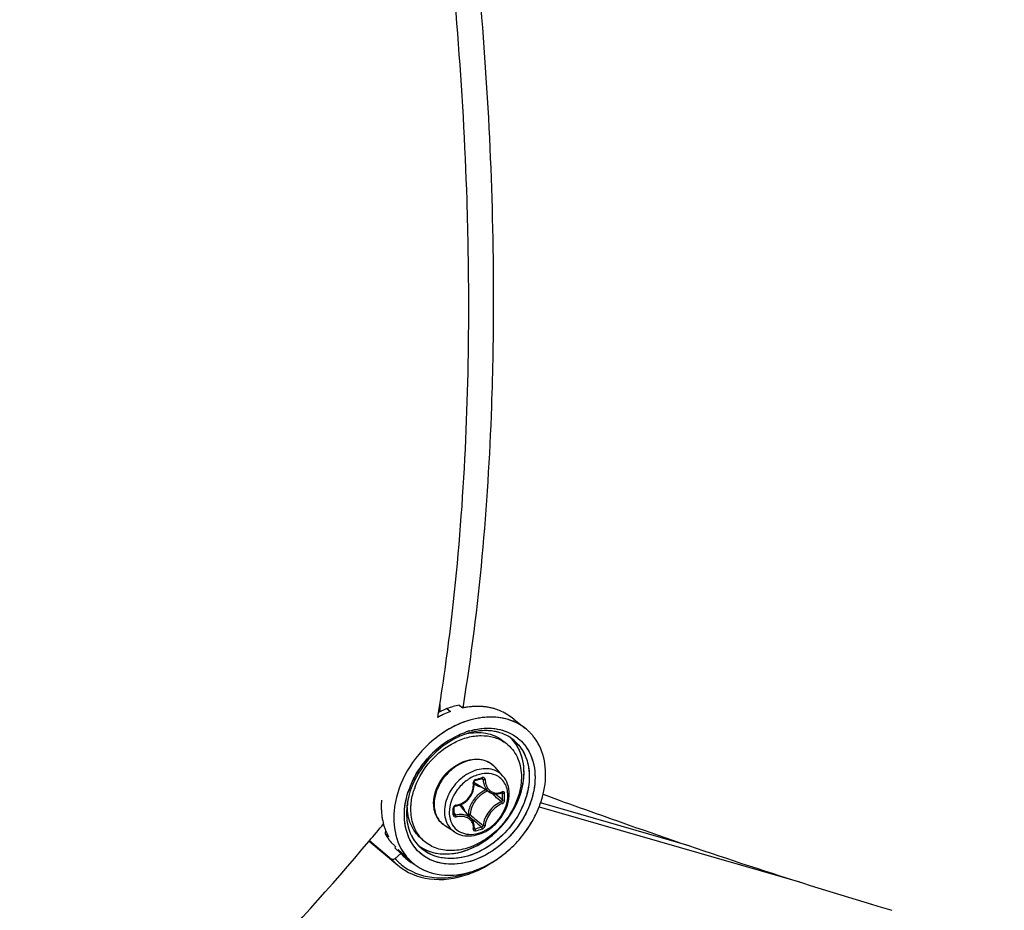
# Model space of a CAD drawing. Header units: millimetres. Extents: x 0 to 420, y 0 to 297.
# Tile 368 of 502: x 364.68 to 371.62, y 180.55 to 186.83. Entities that reach past the tile are written whole.
import ezdxf

# ---------------------------------------------------------------- set-up
doc = ezdxf.new("R2010")
doc.units = ezdxf.units.MM
doc.header["$LTSCALE"] = 23.1
doc.layers.get('0').update_dxf_attribs({"linetype": 'CONTINUOUS'})

msp = doc.modelspace()

# ---------------------------------------------------------------- linework, layer by layer
at = {"color": 7, "linetype": 'CONTINUOUS'}
for p, q in [((367.6922, 181.9754), (367.6326, 181.9492)), ((367.6415, 182.0039), (367.6415, 181.9532)), ((367.6922, 181.9754), (367.7168, 181.9552)), ((367.7788, 182.0004), (367.8034, 181.9802)), ((367.8053, 181.9959), (367.8027, 181.9803)), ((367.8056, 181.9954), (367.8031, 181.9798)), ((367.8034, 181.9802), (367.8043, 181.9804)), ((367.6266, 181.9138), (367.6326, 181.9492)), ((367.6272, 181.9131), (367.633, 181.9487)), ((368.1643, 181.9003), (368.2467, 181.8346)), ((367.8358, 181.7995), (367.8365, 181.7996)), ((367.8358, 181.7993), (367.8365, 181.7995)), ((367.8479, 181.8036), (367.8456, 181.8028)), ((367.8479, 181.8036), (367.8457, 181.8029)), ((367.6874, 181.7406), (367.6977, 181.7474)), ((368.1219, 181.72), (368.0969, 181.7417)), ((368.0868, 181.5001), (368.0315, 181.5626)), ((367.9034, 181.507), (367.903, 181.5069)), ((367.9034, 181.507), (367.903, 181.5069)), ((367.8802, 181.4071), (367.8826, 181.4199)), ((367.8826, 181.4199), (367.8838, 181.4328)), ((367.8829, 181.4562), (367.883, 181.4576)), ((367.8838, 181.4457), (367.8829, 181.4562)), ((367.883, 181.4576), (367.8832, 181.4592)), ((367.8832, 181.4592), (367.8837, 181.4607)), ((367.8837, 181.4607), (367.8843, 181.4622)), ((367.8838, 181.4328), (367.8838, 181.4457)), ((367.8843, 181.4622), (367.8852, 181.4637)), ((367.8852, 181.4637), (367.8862, 181.465)), ((367.8862, 181.465), (367.8873, 181.4662)), ((367.8873, 181.4662), (367.8886, 181.4672)), ((367.8886, 181.4672), (367.8899, 181.468)), ((367.8899, 181.468), (367.8912, 181.4686)), ((367.8912, 181.4686), (367.8917, 181.4688)), ((367.8917, 181.4688), (367.9066, 181.4729)), ((367.9929, 181.3863), (367.9001, 181.4439)), ((367.9066, 181.4729), (367.9155, 181.4754)), ((367.9155, 181.4754), (367.9243, 181.478)), ((367.9243, 181.478), (367.9391, 181.4824)), ((367.9359, 181.4815), (367.9471, 181.4755)), ((367.9391, 181.4824), (367.9397, 181.4826)), ((367.9397, 181.4826), (367.9407, 181.4827)), ((367.9407, 181.4827), (367.9417, 181.4827)), ((367.9417, 181.4827), (367.9424, 181.4824)), ((367.9424, 181.4824), (367.9427, 181.4823)), ((367.8517, 181.3479), (367.8594, 181.3588)), ((367.8594, 181.3588), (367.8662, 181.3702)), ((367.8662, 181.3702), (367.8719, 181.3822)), ((367.8719, 181.3822), (367.8766, 181.3945)), ((367.8766, 181.3945), (367.8802, 181.4071)), ((367.9928, 181.3864), (367.9966, 181.3842)), ((367.9966, 181.3842), (368.0049, 181.3801)), ((368.0049, 181.3801), (368.0138, 181.3771)), ((368.0138, 181.3771), (368.023, 181.375)), ((368.023, 181.375), (368.0325, 181.3739)), ((368.0325, 181.3739), (368.0423, 181.3739)), ((368.0332, 181.3739), (368.0356, 181.372)), ((368.0423, 181.3739), (368.0522, 181.375)), ((368.0522, 181.375), (368.0622, 181.3771)), ((368.0622, 181.3771), (368.0722, 181.3802)), ((368.0722, 181.3802), (368.0796, 181.3832)), ((368.0767, 181.3821), (368.0838, 181.3784)), ((368.0805, 181.3839), (368.0796, 181.3832)), ((368.0796, 181.3832), (368.0809, 181.3837)), ((368.0809, 181.3837), (368.0815, 181.3837)), ((367.4132, 181.3109), (367.4133, 181.3113)), ((367.4135, 181.3109), (367.4135, 181.3113)), ((367.7434, 181.2779), (367.7435, 181.2787)), ((367.7435, 181.2787), (367.7437, 181.28)), ((367.7437, 181.28), (367.7442, 181.2814)), ((367.7442, 181.2814), (367.7449, 181.2828)), ((367.7449, 181.2828), (367.7458, 181.2841)), ((367.7458, 181.2841), (367.7469, 181.2854)), ((367.7469, 181.2854), (367.7481, 181.2865)), ((367.7481, 181.2865), (367.7495, 181.2874)), ((367.7495, 181.2874), (367.7509, 181.2882)), ((367.7509, 181.2882), (367.7524, 181.2888)), ((367.7524, 181.2888), (367.7538, 181.2892)), ((367.7538, 181.2892), (367.7543, 181.2893)), ((367.7543, 181.2893), (367.7639, 181.2912)), ((367.7639, 181.2912), (367.7766, 181.2947)), ((367.7766, 181.2947), (367.789, 181.2993)), ((367.789, 181.2993), (367.8009, 181.305)), ((367.8651, 181.1975), (367.7951, 181.2808)), ((367.8009, 181.305), (367.8124, 181.3118)), ((367.8124, 181.3118), (367.8233, 181.3195)), ((367.8233, 181.3195), (367.8336, 181.3282)), ((367.8336, 181.3282), (367.843, 181.3376)), ((367.843, 181.3376), (367.8517, 181.3479)), ((368.3423, 181.2832), (370.1768, 180.7536)), ((369.3993, 181.0089), (368.3521, 181.3111)), ((367.319, 181.2534), (367.3189, 181.253)), ((367.7436, 181.2592), (367.7434, 181.2779)), ((367.7434, 181.2306), (367.7436, 181.2541)), ((367.7434, 181.2302), (367.7434, 181.2306)), ((367.7436, 181.2294), (367.7434, 181.2302)), ((367.7435, 181.2375), (367.7528, 181.2251)), ((367.7436, 181.2541), (367.7436, 181.2592)), ((367.7438, 181.2287), (367.7436, 181.2294)), ((367.7441, 181.2282), (367.7438, 181.2287)), ((367.842, 181.2302), (367.8384, 181.2292)), ((367.8517, 181.2134), (367.8851, 181.1851)), ((367.7454, 181.1059), (367.6757, 181.1517)), ((367.8698, 181.1912), (367.8651, 181.1974)), ((367.8745, 181.1834), (367.8698, 181.1912)), ((367.8783, 181.175), (367.8745, 181.1834)), ((367.8812, 181.1661), (367.8783, 181.175)), ((367.883, 181.1568), (367.8812, 181.1661)), ((367.8839, 181.1472), (367.883, 181.1568)), ((367.8837, 181.1373), (367.8839, 181.1472)), ((367.258, 181.1201), (367.2562, 181.0941)), ((367.2562, 181.0941), (367.2798, 181.072)), ((367.2794, 181.0728), (367.2798, 181.072)), ((367.2794, 181.0727), (367.2798, 181.072)), ((367.8829, 181.1296), (367.883, 181.1301)), ((367.883, 181.1292), (367.8829, 181.1296)), ((367.8829, 181.1293), (367.8838, 181.1284)), ((367.8829, 181.1292), (367.8829, 181.1292)), ((367.8829, 181.1292), (367.883, 181.1291)), ((367.883, 181.1301), (367.8837, 181.1373)), ((367.883, 181.1291), (367.883, 181.1292)), ((367.8836, 181.1363), (367.8896, 181.1281)), ((367.8836, 181.1363), (367.8864, 181.1326)), ((367.8838, 181.1284), (367.8847, 181.1279)), ((367.1431, 181.0416), (367.3448, 180.8716)), ((367.1462, 181.0452), (367.3015, 180.9142)), ((367.2725, 181.0671), (367.272, 181.0678)), ((367.2726, 181.0671), (367.2721, 181.0679)), ((367.2995, 181.0316), (367.3231, 181.0095)), ((367.329, 181.0034), (367.3242, 180.994)), ((367.5327, 181.0397), (367.5077, 181.0614)), ((367.3671, 180.9538), (367.3242, 180.994)), ((367.3671, 180.9538), (367.3264, 180.9187)), ((367.3482, 180.9833), (367.4372, 180.8999)), ((367.3671, 180.9538), (367.3887, 180.9317)), ((370.6842, 180.5969), (370.6986, 180.5926)), ((370.6845, 180.5967), (370.6989, 180.5923))]:
    msp.add_line(p, q, dxfattribs=at)
for centre, radius, start, end in [((353.4874, 184.2331), 14.3288, 350.82654, 351.04884), ((367.9144, 181.4443), 0.5473, 98.97336, 101.60411), ((367.9116, 181.4619), 0.5294, 96.68859, 98.97178), ((367.9094, 181.4814), 0.5098, 93.83159, 96.69251), ((367.908, 181.5019), 0.4893, 91.47375, 93.8283), ((367.9075, 181.521), 0.4702, 88.36668, 91.47661), ((367.908, 181.5379), 0.4533, 85.9726, 88.36178), ((367.9092, 181.5546), 0.4366, 82.54853, 85.97843), ((367.9112, 181.5702), 0.4208, 80.1968, 82.54112), ((367.9136, 181.5838), 0.407, 76.21093, 80.20309), ((367.9163, 181.5953), 0.3952, 74.16715, 76.20089), ((367.9207, 181.6101), 0.3798, 67.92224, 74.19347), ((367.9653, 181.2961), 0.7045, 116.31565, 118.73655), ((367.9579, 181.3111), 0.6879, 114.68957, 116.31309), ((367.9459, 181.3379), 0.6585, 110.36009, 114.71119), ((367.8354, 181.4709), 0.5414, 59.30368, 65.09671), ((367.8562, 181.5069), 0.4999, 57.72611, 59.24869), ((368.0181, 181.5419), 0.3717, 66.70874, 67.7143), ((368.0296, 181.5629), 0.3478, 49.06362, 51.38133), ((368.0298, 181.5631), 0.3474, 49.06265, 51.38417), ((367.9882, 181.3104), 0.5128, 107.20898, 110.38526), ((367.9875, 181.3138), 0.5093, 107.32487, 110.44377), ((368.0014, 181.3035), 0.5364, 107.2419, 108.75764), ((367.9807, 181.3352), 0.4869, 106.11324, 107.31094), ((367.9835, 181.3255), 0.4969, 106.09971, 107.19843), ((367.9162, 181.4027), 0.4048, 99.98982, 101.3462), ((367.996, 181.3212), 0.518, 106.11336, 107.38578), ((367.9792, 181.3402), 0.4817, 105.9539, 106.11066), ((367.9783, 181.3434), 0.4783, 104.81824, 105.95505), ((367.9806, 181.3353), 0.4867, 104.83782, 105.82661), ((367.9729, 181.3668), 0.4543, 97.79946, 104.90926), ((367.9726, 181.3669), 0.4542, 97.76099, 104.8724), ((367.967, 181.4063), 0.4143, 94.73186, 97.73086), ((367.9676, 181.4006), 0.4201, 94.7532, 97.71086), ((367.965, 181.4323), 0.3883, 88.61528, 94.76342), ((367.9652, 181.4325), 0.3881, 88.64073, 94.79328), ((367.9655, 181.459), 0.3616, 84.94771, 88.58318), ((367.9656, 181.4607), 0.3599, 84.94618, 88.59836), ((367.9678, 181.4838), 0.3367, 78.44251, 84.97377), ((367.9679, 181.4839), 0.3366, 78.44528, 84.97884), ((367.972, 181.5049), 0.3152, 74.44654, 78.40887), ((367.9723, 181.5067), 0.3134, 74.42201, 78.40695), ((367.9762, 181.5204), 0.2991, 66.87109, 74.43713), ((367.9767, 181.5215), 0.298, 66.86636, 74.46287), ((367.9807, 181.5314), 0.2872, 63.20249, 66.83908), ((367.981, 181.5321), 0.2865, 63.1866, 66.83208), ((367.9865, 181.5426), 0.2746, 51.45357, 63.22677), ((367.9442, 181.5655), 0.2832, 42.60622, 45.71581), ((367.9438, 181.5651), 0.2837, 42.65384, 45.69266), ((368.0292, 181.5625), 0.3483, 44.96524, 49.05918), ((368.0295, 181.5628), 0.3479, 44.96163, 49.06021), ((368.0274, 181.5607), 0.3509, 41.90395, 44.96067), ((368.0275, 181.5608), 0.3507, 41.9065, 44.96465), ((368.0245, 181.5581), 0.3547, 37.78256, 41.90075), ((368.0248, 181.5584), 0.3543, 37.77973, 41.90292), ((368.0219, 181.5561), 0.3581, 35.68385, 37.78205), ((368.0215, 181.5558), 0.3586, 35.24001, 37.78436), ((368.0203, 181.5549), 0.36, 35.23776, 35.68506), ((368.0656, 181.1786), 0.6774, 122.90087, 132.42745), ((368.065, 181.1796), 0.6763, 123.93892, 130.92049), ((367.9555, 181.5278), 0.2542, 49.1138, 56.51182), ((367.9429, 181.5643), 0.2849, 42.00251, 42.65523), ((367.9433, 181.5647), 0.2844, 41.99977, 42.60766), ((367.9404, 181.5622), 0.2882, 34.71844, 41.98672), ((367.9777, 181.5329), 0.2877, 34.74605, 51.27615), ((368.0193, 181.5543), 0.3612, 34.73195, 35.23773), ((368.0199, 181.5547), 0.3604, 34.72691, 35.24162), ((368.013, 181.55), 0.3688, 29.51432, 34.7143), ((368.0133, 181.5502), 0.3685, 29.51103, 34.70771), ((368.0849, 181.1569), 0.7065, 132.39492, 148.85272), ((368.0744, 181.1683), 0.6909, 130.90081, 132.28464), ((367.9162, 181.4605), 0.1539, 50.53518, 52.38989), ((367.9164, 181.4607), 0.1537, 47.20358, 50.53486), ((367.9158, 181.4602), 0.1545, 41.53019, 47.1948), ((368.0499, 181.1783), 0.6654, 151.20704, 154.5529), ((368.0598, 181.1729), 0.6767, 148.91513, 151.21155), ((367.3617, 183.4083), 2.0045, 285.39308, 286.80749), ((367.9825, 181.2769), 0.2433, 109.07389, 109.22931), ((368.0013, 181.199), 0.6125, 158.95151, 161.75789), ((368.0078, 181.1968), 0.6194, 158.58314, 159.04535), ((368.0236, 181.1904), 0.6365, 155.97088, 158.95168), ((368.0191, 181.1922), 0.6316, 156.17174, 158.57634), ((368.0364, 181.1848), 0.6504, 155.05728, 155.97877), ((368.0405, 181.1829), 0.6549, 154.55997, 155.05779), ((367.9463, 181.2477), 0.5108, 159.68136, 163.43785), ((367.9473, 181.5202), 0.0898, 224.14979, 225.13489), ((367.9476, 181.5205), 0.0901, 225.16768, 238.19258), ((368.0622, 181.2006), 0.2113, 135.09832, 148.10442), ((368.0485, 181.2185), 0.202, 114.0645, 126.40526), ((359.8959, 171.8122), 12.5417, 49.56104, 49.72441), ((360.631, 172.6736), 11.4092, 49.26308, 49.56466), ((360.0525, 171.8756), 12.4061, 49.65654, 49.94798), ((368.0381, 181.4866), 0.1071, 290.31697, 292.26307), ((368.0369, 181.4896), 0.1103, 292.2624, 294.07545), ((366.6185, 181.3546), 1.4654, 0.00233, 0.92882), ((366.6672, 181.3546), 1.4168, 359.05537, 0.00295), ((366.6202, 181.3537), 1.4783, 0.0024, 0.92888), ((366.6693, 181.3537), 1.4292, 359.05547, 0.00301), ((367.7787, 181.2845), 0.55, 175.2885, 180.18829), ((367.7532, 181.2846), 0.5245, 180.21286, 181.89688), ((367.8921, 181.2346), 0.4855, 172.51311, 173.56923), ((367.8844, 181.2355), 0.4778, 172.64471, 173.57089), ((367.8952, 181.2341), 0.4887, 170.97181, 172.64113), ((367.9021, 181.2333), 0.4956, 170.96062, 172.51148), ((367.8115, 181.2889), 0.3989, 176.8456, 179.98577), ((367.7596, 181.2735), 0.0216, 99.06376, 106.76369), ((367.726, 181.2229), 0.0902, 40.02572, 53.88647), ((367.7325, 181.2838), 0.5038, 181.88471, 185.34767), ((367.7113, 181.2819), 0.4825, 185.35902, 187.49898), ((367.6941, 181.2796), 0.4652, 187.49243, 190.78018), ((365.5962, 181.2493), 2.1407, 0.00233, 0.64253), ((365.6762, 181.2493), 2.0607, 359.34524, 0.00194), ((367.7407, 181.2306), 0.00271, 351.60329, 359.32144), ((367.7108, 181.2225), 0.1114, 16.50857, 23.3442), ((375.5079, 190.3144), 11.8794, 229.89404, 230.16205), ((351.9947, 193.8164), 19.8161, 319.85896, 320.31525), ((367.677, 181.2764), 0.4477, 190.7864, 193.19556), ((367.6656, 181.2737), 0.436, 193.1994, 194.79134), ((367.6567, 181.2714), 0.4268, 194.79108, 196.49377), ((367.6471, 181.2685), 0.4168, 196.49137, 199.11174), ((367.647, 181.2685), 0.4167, 196.49124, 199.11198), ((374.998, 189.6067), 11.0235, 229.81565, 230.16603), ((367.5148, 182.5152), 1.4368, 285.12112, 287.07727), ((374.5595, 189.1772), 10.3986, 230.16047, 230.51372), ((367.6094, 181.5748), 0.789, 329.89548, 331.32137), ((367.6383, 181.2655), 0.4075, 199.1151, 200.94263), ((367.5816, 181.2724), 0.371, 208.72649, 210.70742), ((367.6318, 181.263), 0.4006, 200.93755, 202.45476), ((367.6237, 181.2597), 0.3918, 202.45022, 205.24081), ((367.5771, 181.2697), 0.3658, 210.70754, 212.70711), ((367.5763, 181.2692), 0.3648, 210.70555, 213.50232), ((367.6127, 181.2544), 0.3796, 205.23839, 208.59709), ((367.6126, 181.2544), 0.3795, 205.23836, 208.59632), ((367.5742, 181.2679), 0.3623, 212.70922, 213.50669), ((367.5154, 182.5133), 1.4495, 285.13021, 287.08635), ((367.5722, 181.2666), 0.36, 213.64571, 214.72641), ((367.568, 181.2637), 0.3549, 213.62951, 220.83979), ((367.5697, 181.2648), 0.3569, 214.72521, 216.75798), ((367.5669, 181.2627), 0.3535, 216.75852, 218.80436), ((367.5646, 181.2609), 0.3505, 218.80456, 220.86217), ((367.5861, 181.2369), 0.3477, 220.85049, 222.80804), ((367.7106, 181.1908), 0.3128, 210.79009, 214.71405), ((367.7044, 181.1866), 0.3052, 214.72363, 222.49614), ((367.6974, 181.2051), 0.285, 214.19294, 214.45497), ((367.697, 181.2048), 0.2845, 214.45497, 214.71783), ((367.6907, 181.2005), 0.2769, 214.45948, 214.72693), ((367.6891, 181.1993), 0.2748, 214.69889, 226.77666), ((367.6591, 181.2361), 0.2812, 231.41688, 232.72204), ((367.659, 181.2359), 0.281, 231.40641, 232.71341), ((367.6602, 181.2376), 0.2831, 232.72517, 236.28952), ((367.6601, 181.2374), 0.2828, 232.71654, 236.28836), ((367.6617, 181.2398), 0.2856, 236.28857, 238.56261), ((367.6615, 181.2395), 0.2854, 236.28744, 238.55443), ((367.6992, 181.2319), 0.2543, 221.70798, 229.09647), ((367.701, 181.1717), 0.3795, 208.25195, 208.50269), ((367.7007, 181.1716), 0.3791, 208.28896, 208.50807), ((367.6928, 181.1671), 0.3701, 208.47923, 214.6989), ((367.5876, 181.2305), 0.3541, 233.68277, 237.60885), ((367.6802, 181.1584), 0.3548, 214.70639, 226.77538), ((367.6303, 181.1891), 0.3531, 226.8271, 227.67497), ((367.5897, 181.2338), 0.3579, 237.60936, 240.35668), ((367.6002, 181.1743), 0.3961, 221.04938, 229.84574), ((367.6161, 181.1726), 0.3852, 221.23813, 225.79496), ((367.6146, 181.1711), 0.3831, 225.79755, 230.3608), ((367.63, 181.1889), 0.3527, 227.67516, 232.17418), ((367.6312, 181.1905), 0.3547, 232.18307, 237.36003), ((367.6753, 181.1537), 0.348, 226.8293, 227.79329), ((367.6748, 181.1532), 0.3473, 226.82951, 227.79342), ((367.6342, 181.1951), 0.3602, 237.36206, 241.65366), ((367.6009, 181.4959), 0.7289, 288.83726, 292.1284), ((367.6139, 181.479), 0.7002, 289.22178, 289.97217), ((367.6867, 181.3963), 0.5972, 285.35535, 285.70945), ((367.6856, 181.3999), 0.601, 285.70949, 286.104), ((367.686, 181.3987), 0.5997, 285.7065, 286.11081), ((367.6803, 181.4178), 0.6196, 286.11887, 289.45337), ((367.6805, 181.4172), 0.619, 286.12661, 289.45581), ((380.5963, 213.527), 34.3897, 253.27366, 253.49809)]:
    msp.add_arc(centre, radius, start, end, dxfattribs=at)
for points, knots in [([(367.8458, 184.8139), (367.8458, 185.0629), (367.8284, 186.0953), (367.745, 187.1262), (367.6507, 187.9039)], [0, 0, 0, 0, 0.241202, 1, 1, 1, 1]), ([(367.8285, 187.9163), (367.8598, 187.6548), (367.9674, 186.6407), (368.019, 185.6203), (368.019, 184.8639)], [0, 0, 0, 0, 0.258242, 1, 1, 1, 1]), ([(371.4392, 172.373), (373.0217, 173.2236), (379.2626, 177.0658), (384.6257, 182.3015), (387.9314, 186.7271)], [0, 0, 0, 0, 0.245426, 1, 1, 1, 1]), ([(368.019, 184.8639), (368.019, 184.6109), (368.0025, 183.6518), (367.9184, 182.6928), (367.8056, 181.9954)], [0, 0, 0, 0, 0.263653, 1, 1, 1, 1]), ([(367.6417, 182.0036), (367.6763, 182.2231), (367.801, 183.1548), (367.8458, 184.0963), (367.8458, 184.8139)], [0, 0, 0, 0, 0.236405, 1, 1, 1, 1]), ([(368.1591, 181.8859), (368.1148, 181.904), (368.0144, 181.9238), (367.8575, 181.903), (367.7017, 181.8367), (367.6079, 181.7671), (367.5644, 181.7267)], [0, 0, 0, 0, 0.222127, 0.463324, 0.724409, 1, 1, 1, 1]), ([(368.1581, 181.8863), (368.1122, 181.9049), (368.008, 181.9245), (367.904, 181.9088), (367.8523, 181.8938)], [0, 0, 0, 0, 0.478686, 1, 1, 1, 1]), ([(367.8523, 181.8938), (367.8265, 181.8864), (367.7217, 181.8484), (367.6269, 181.7846), (367.5649, 181.7272)], [0, 0, 0, 0, 0.240548, 1, 1, 1, 1]), ([(367.8424, 181.8158), (367.9, 181.8337), (368.0168, 181.8497), (368.1305, 181.8109), (368.1751, 181.78)], [0, 0, 0, 0, 0.526189, 1, 1, 1, 1]), ([(367.8523, 181.8188), (367.9089, 181.8351), (368.024, 181.8485), (368.1856, 181.7908), (368.2926, 181.6588), (368.3247, 181.4841), (368.2856, 181.2963), (368.1547, 181.0647), (367.9799, 180.9345), (367.8524, 180.8976)], [0, 0, 0, 0, 0.121621, 0.231441, 0.339036, 0.455715, 0.58604, 0.726441, 1, 1, 1, 1]), ([(367.4673, 181.4251), (367.492, 181.4918), (367.5685, 181.6159), (367.7098, 181.7271), (367.8372, 181.7761), (367.9311, 181.7894), (368.0198, 181.7788), (368.0727, 181.7551), (368.0958, 181.7399)], [0, 0, 0, 0, 0.270012, 0.538889, 0.665622, 0.784297, 0.895035, 1, 1, 1, 1]), ([(367.8096, 181.7911), (367.7923, 181.7846), (367.7223, 181.7543), (367.6586, 181.71), (367.6157, 181.6712)], [0, 0, 0, 0, 0.24182, 1, 1, 1, 1]), ([(367.8096, 181.791), (367.7923, 181.7846), (367.7223, 181.7543), (367.6586, 181.71), (367.6158, 181.6713)], [0, 0, 0, 0, 0.241812, 1, 1, 1, 1]), ([(367.6976, 181.7474), (367.7091, 181.7548), (367.7546, 181.7821), (367.8036, 181.8037), (367.8413, 181.8155)], [0, 0, 0, 0, 0.256624, 1, 1, 1, 1]), ([(367.8459, 181.8014), (367.8912, 181.8093), (367.9613, 181.8094), (368.0452, 181.7793), (368.0811, 181.7554), (368.0969, 181.7417)], [0, 0, 0, 0, 0.519583, 0.762839, 1, 1, 1, 1]), ([(367.5649, 181.7272), (367.4965, 181.664), (367.3837, 181.5179), (367.3268, 181.3408), (367.319, 181.2534)], [0, 0, 0, 0, 0.514697, 1, 1, 1, 1]), ([(368.2512, 181.7037), (368.2813, 181.6603), (368.3209, 181.5511), (368.3087, 181.3719), (368.2352, 181.1937), (368.1105, 181.0384), (367.9509, 180.9256), (367.7757, 180.8707), (367.606, 180.8839), (367.5134, 180.9432), (367.4793, 180.9804)], [0, 0, 0, 0, 0.111601, 0.235694, 0.371611, 0.512961, 0.65114, 0.778817, 0.893431, 1, 1, 1, 1]), ([(368.2141, 181.6969), (368.2419, 181.6567), (368.279, 181.5561), (368.2696, 181.3906), (368.2041, 181.225), (368.0913, 181.0791), (367.9455, 180.9708), (367.784, 180.914), (367.6253, 180.9181), (367.5352, 180.9669), (367.5009, 180.999)], [0, 0, 0, 0, 0.111188, 0.234535, 0.369608, 0.510439, 0.648802, 0.777413, 0.893182, 1, 1, 1, 1]), ([(368.1577, 181.7574), (368.1861, 181.7347), (368.2355, 181.6759), (368.2733, 181.5637), (368.2743, 181.4373), (368.2274, 181.2604), (368.0919, 181.0636), (367.926, 180.9617), (367.8378, 180.9363)], [0, 0, 0, 0, 0.104524, 0.214592, 0.333967, 0.462949, 0.735941, 1, 1, 1, 1]), ([(368.1219, 181.72), (368.1371, 181.7069), (368.1648, 181.6764), (368.2058, 181.6019), (368.217, 181.5362), (368.217, 181.4924)], [0, 0, 0, 0, 0.238021, 0.481682, 1, 1, 1, 1]), ([(368.2242, 181.4255), (368.2371, 181.4851), (368.2427, 181.6042), (368.1911, 181.7145), (368.1546, 181.755)], [0, 0, 0, 0, 0.52857, 1, 1, 1, 1]), ([(368.2242, 181.4255), (368.2357, 181.4788), (368.2424, 181.5847), (368.2053, 181.686), (368.1773, 181.7263)], [0, 0, 0, 0, 0.526211, 1, 1, 1, 1]), ([(368.3704, 181.3719), (368.3857, 181.4345), (368.3978, 181.5591), (368.3626, 181.681), (368.3339, 181.7317)], [0, 0, 0, 0, 0.525255, 1, 1, 1, 1]), ([(368.3704, 181.3718), (368.3857, 181.4344), (368.3978, 181.5591), (368.3627, 181.681), (368.3339, 181.7317)], [0, 0, 0, 0, 0.525179, 1, 1, 1, 1]), ([(367.6158, 181.6713), (367.5962, 181.6535), (367.5232, 181.5792), (367.4673, 181.4877), (367.4402, 181.4149)], [0, 0, 0, 0, 0.253572, 1, 1, 1, 1]), ([(367.6157, 181.6712), (367.5961, 181.6535), (367.5232, 181.5792), (367.4672, 181.4877), (367.4402, 181.4149)], [0, 0, 0, 0, 0.253634, 1, 1, 1, 1]), ([(367.4413, 181.4474), (367.4509, 181.4691), (367.4944, 181.5547), (367.5561, 181.6309), (367.6095, 181.6795)], [0, 0, 0, 0, 0.247121, 1, 1, 1, 1]), ([(368.0102, 181.5825), (367.9939, 181.595), (367.9545, 181.6142), (367.887, 181.6196), (367.8164, 181.6031), (367.7482, 181.5669), (367.6878, 181.514), (367.6262, 181.43), (367.6017, 181.3523), (367.6017, 181.3022)], [0, 0, 0, 0, 0.104897, 0.216899, 0.338904, 0.47012, 0.607003, 0.744549, 1, 1, 1, 1]), ([(367.6064, 181.3727), (367.619, 181.4224), (367.6702, 181.516), (367.7554, 181.58), (367.8029, 181.5995)], [0, 0, 0, 0, 0.499995, 1, 1, 1, 1]), ([(367.8029, 181.5995), (367.8234, 181.608), (367.8653, 181.62), (367.9291, 181.6204), (367.9872, 181.6018), (368.0187, 181.577), (368.0315, 181.5626)], [0, 0, 0, 0, 0.270574, 0.524505, 0.765155, 1, 1, 1, 1]), ([(368.217, 181.4924), (368.217, 181.4083), (368.1752, 181.2779), (368.0704, 181.138), (367.9681, 181.0508), (367.853, 180.9925), (367.7345, 180.9684), (367.6226, 180.9818), (367.5587, 181.0172), (367.5327, 181.0397)], [0, 0, 0, 0, 0.256473, 0.394543, 0.531644, 0.662632, 0.784011, 0.89531, 1, 1, 1, 1]), ([(368.0174, 181.5443), (367.9997, 181.5497), (367.961, 181.5547), (367.9015, 181.5453), (367.8423, 181.5204), (367.7688, 181.4689), (367.6988, 181.3804), (367.6745, 181.2925), (367.6745, 181.2502)], [0, 0, 0, 0, 0.108641, 0.225762, 0.35139, 0.483442, 0.751147, 1, 1, 1, 1]), ([(367.9024, 181.5067), (367.8755, 181.4973), (367.8235, 181.4682), (367.7429, 181.3868), (367.7083, 181.3004), (367.7083, 181.2445)], [0, 0, 0, 0, 0.249772, 0.51087, 1, 1, 1, 1]), ([(368.0362, 181.5062), (368.0166, 181.5148), (367.9709, 181.5234), (367.9257, 181.5147), (367.9034, 181.507)], [0, 0, 0, 0, 0.475968, 1, 1, 1, 1]), ([(367.9413, 181.4894), (367.9414, 181.4885), (367.9415, 181.4862), (367.9407, 181.4829), (367.9391, 181.4824)], [0, 0, 0, 0, 0.339767, 1, 1, 1, 1]), ([(367.9605, 181.4753), (367.9602, 181.4798), (367.9569, 181.487), (367.9482, 181.4905), (367.9435, 181.4901), (367.9413, 181.4894)], [0, 0, 0, 0, 0.502703, 0.74499, 1, 1, 1, 1]), ([(368.0868, 181.5001), (368.0777, 181.5103), (368.0563, 181.5286), (368.0307, 181.5402), (368.0174, 181.5443)], [0, 0, 0, 0, 0.49562, 1, 1, 1, 1]), ([(368.1212, 181.3638), (368.1212, 181.3794), (368.1178, 181.4098), (368.101, 181.4515), (368.0734, 181.4852), (368.0491, 181.5005), (368.0362, 181.5062)], [0, 0, 0, 0, 0.267263, 0.518158, 0.759229, 1, 1, 1, 1]), ([(368.1311, 181.3749), (368.1311, 181.398), (368.1244, 181.4434), (368.1014, 181.4836), (368.0868, 181.5001)], [0, 0, 0, 0, 0.512429, 1, 1, 1, 1]), ([(367.4419, 181.0307), (367.4101, 181.0842), (367.3764, 181.2192), (367.4042, 181.3526), (367.4293, 181.4183)], [0, 0, 0, 0, 0.469284, 1, 1, 1, 1]), ([(367.5126, 180.9961), (367.5409, 180.9788), (367.606, 180.9533), (367.754, 180.9448), (367.948, 181.016), (368.1314, 181.1875), (368.2065, 181.3443), (368.2242, 181.4255)], [0, 0, 0, 0, 0.105314, 0.217372, 0.465395, 0.735981, 1, 1, 1, 1]), ([(367.7562, 181.2948), (367.7739, 181.2977), (367.809, 181.3108), (367.8507, 181.348), (367.8763, 181.3972), (367.8797, 181.434), (367.8776, 181.4514)], [0, 0, 0, 0, 0.24849, 0.504031, 0.757203, 1, 1, 1, 1]), ([(367.8024, 180.9685), (367.9047, 180.9981), (368.0923, 181.1234), (368.2013, 181.3202), (368.2242, 181.4255)], [0, 0, 0, 0, 0.496993, 1, 1, 1, 1]), ([(367.8938, 181.4757), (367.8888, 181.4743), (367.88, 181.4674), (367.877, 181.4565), (367.8776, 181.4514)], [0, 0, 0, 0, 0.497141, 1, 1, 1, 1]), ([(367.8776, 181.4513), (367.8791, 181.4518), (367.8812, 181.4525), (367.8831, 181.4546), (367.883, 181.4555)], [0, 0, 0, 0, 0.63264, 1, 1, 1, 1]), ([(367.8837, 181.4438), (367.887, 181.4414), (367.901, 181.4324), (367.9173, 181.4272), (367.9297, 181.4254)], [0, 0, 0, 0, 0.245283, 1, 1, 1, 1]), ([(367.8938, 181.4757), (367.8939, 181.4748), (367.894, 181.4725), (367.8933, 181.4692), (367.8917, 181.4688)], [0, 0, 0, 0, 0.348, 1, 1, 1, 1]), ([(367.9471, 181.4755), (367.947, 181.4762), (367.9465, 181.4789), (367.9445, 181.4813), (367.9427, 181.4823)], [0, 0, 0, 0, 0.264576, 1, 1, 1, 1]), ([(367.9471, 181.4755), (367.9481, 181.4572), (367.9556, 181.4226), (367.9791, 181.3949), (367.9928, 181.3864)], [0, 0, 0, 0, 0.531229, 1, 1, 1, 1]), ([(367.9605, 181.4753), (367.9581, 181.4746), (367.9536, 181.4742), (367.949, 181.4746), (367.9471, 181.4755)], [0, 0, 0, 0, 0.5364, 1, 1, 1, 1]), ([(367.9605, 181.4753), (367.9612, 181.4629), (367.9655, 181.4391), (367.9819, 181.4082), (368.007, 181.3868), (368.0277, 181.3811), (368.038, 181.3804)], [0, 0, 0, 0, 0.279104, 0.533854, 0.769255, 1, 1, 1, 1]), ([(367.4435, 181.0281), (367.4131, 181.078), (367.3785, 181.2029), (367.399, 181.3284), (367.4195, 181.3907)], [0, 0, 0, 0, 0.47079, 1, 1, 1, 1]), ([(367.4402, 181.4149), (367.437, 181.4063), (367.4253, 181.3723), (367.4168, 181.3372), (367.4126, 181.3108)], [0, 0, 0, 0, 0.255567, 1, 1, 1, 1]), ([(367.4402, 181.4149), (367.437, 181.4063), (367.4253, 181.3725), (367.4169, 181.3375), (367.4127, 181.3112)], [0, 0, 0, 0, 0.255551, 1, 1, 1, 1]), ([(367.4376, 181.2674), (367.4376, 181.2777), (367.4393, 181.3202), (367.4475, 181.3624), (367.4567, 181.3933)], [0, 0, 0, 0, 0.242407, 1, 1, 1, 1]), ([(367.5981, 181.3079), (367.5981, 181.3132), (367.5988, 181.335), (367.6024, 181.3567), (367.6064, 181.3727)], [0, 0, 0, 0, 0.244438, 1, 1, 1, 1]), ([(367.7322, 181.155), (367.7427, 181.1382), (367.7716, 181.1085), (367.8317, 181.0869), (367.8994, 181.09), (367.9675, 181.1159), (368.0297, 181.1614), (368.0946, 181.2391), (368.1212, 181.3149), (368.1212, 181.3638)], [0, 0, 0, 0, 0.105488, 0.213714, 0.331476, 0.460622, 0.598286, 0.738716, 1, 1, 1, 1]), ([(367.7454, 181.1059), (367.7625, 181.0946), (367.8023, 181.0783), (367.8679, 181.0756), (367.9347, 181.0929), (367.9978, 181.1278), (368.0529, 181.1775), (368.1092, 181.256), (368.1311, 181.3282), (368.1311, 181.3749)], [0, 0, 0, 0, 0.11076, 0.226584, 0.349536, 0.479279, 0.613227, 0.747471, 1, 1, 1, 1]), ([(367.9286, 181.3811), (367.9206, 181.3753), (367.8907, 181.3499), (367.8674, 181.3165), (367.8561, 181.2895)], [0, 0, 0, 0, 0.251119, 1, 1, 1, 1]), ([(367.9801, 181.3943), (367.9739, 181.392), (367.9492, 181.3808), (367.9271, 181.3642), (367.9126, 181.3497)], [0, 0, 0, 0, 0.242416, 1, 1, 1, 1]), ([(368.038, 181.3804), (368.0411, 181.3802), (368.0537, 181.3801), (368.0663, 181.3829), (368.0753, 181.3862)], [0, 0, 0, 0, 0.242499, 1, 1, 1, 1]), ([(368.0819, 181.3889), (368.0819, 181.3884), (368.0819, 181.3866), (368.0814, 181.3847), (368.0805, 181.3839)], [0, 0, 0, 0, 0.296838, 1, 1, 1, 1]), ([(368.0838, 181.3784), (368.0838, 181.3789), (368.0837, 181.3809), (368.0826, 181.383), (368.0814, 181.3837)], [0, 0, 0, 0, 0.295427, 1, 1, 1, 1]), ([(368.0983, 181.3777), (368.0983, 181.3817), (368.0959, 181.3884), (368.0878, 181.3908), (368.0838, 181.3897), (368.0819, 181.3889)], [0, 0, 0, 0, 0.500392, 0.734456, 1, 1, 1, 1]), ([(368.0983, 181.3777), (368.096, 181.3767), (368.0909, 181.3761), (368.0858, 181.377), (368.0838, 181.3784)], [0, 0, 0, 0, 0.520163, 1, 1, 1, 1]), ([(368.3015, 181.1961), (368.3093, 181.2102), (368.3378, 181.2664), (368.3593, 181.3263), (368.3704, 181.3719)], [0, 0, 0, 0, 0.255425, 1, 1, 1, 1]), ([(368.3015, 181.1961), (368.3093, 181.2103), (368.3378, 181.2664), (368.3593, 181.3262), (368.3704, 181.3718)], [0, 0, 0, 0, 0.255502, 1, 1, 1, 1]), ([(368.3703, 181.3716), (368.5693, 181.2988), (369.3352, 181.0244), (370.1084, 180.77), (370.6845, 180.5967)], [0, 0, 0, 0, 0.260538, 1, 1, 1, 1]), ([(367.4097, 181.289), (367.4046, 181.2446), (367.4068, 181.1581), (367.4396, 181.0771), (367.4624, 181.0439)], [0, 0, 0, 0, 0.526056, 1, 1, 1, 1]), ([(367.4097, 181.289), (367.4047, 181.2449), (367.4067, 181.1588), (367.4392, 181.0781), (367.4617, 181.045)], [0, 0, 0, 0, 0.525527, 1, 1, 1, 1]), ([(367.5077, 181.0614), (367.4925, 181.0745), (367.4649, 181.105), (367.4239, 181.1795), (367.4126, 181.2452), (367.4126, 181.289)], [0, 0, 0, 0, 0.238021, 0.481682, 1, 1, 1, 1]), ([(367.6757, 181.1517), (367.6635, 181.1597), (367.641, 181.1793), (367.6074, 181.23), (367.5981, 181.277), (367.5981, 181.3079)], [0, 0, 0, 0, 0.241984, 0.486768, 1, 1, 1, 1]), ([(367.6017, 181.3022), (367.6017, 181.2722), (367.6105, 181.2268), (367.6427, 181.178), (367.6641, 181.1593), (367.6757, 181.1517)], [0, 0, 0, 0, 0.517982, 0.760912, 1, 1, 1, 1]), ([(367.7534, 181.2942), (367.7487, 181.2928), (367.7405, 181.2873), (367.7367, 181.2778), (367.7368, 181.2733)], [0, 0, 0, 0, 0.515676, 1, 1, 1, 1]), ([(367.7562, 181.2948), (367.7562, 181.2935), (367.7561, 181.2916), (367.755, 181.2894), (367.7543, 181.2893)], [0, 0, 0, 0, 0.650306, 1, 1, 1, 1]), ([(367.8131, 181.2666), (367.8117, 181.2698), (367.8057, 181.282), (367.7973, 181.2929), (367.7899, 181.2998)], [0, 0, 0, 0, 0.255247, 1, 1, 1, 1]), ([(367.8561, 181.2895), (367.8541, 181.2846), (367.8469, 181.2655), (367.8428, 181.2453), (367.842, 181.2302)], [0, 0, 0, 0, 0.258896, 1, 1, 1, 1]), ([(367.8829, 181.3122), (367.8788, 181.3056), (367.8646, 181.2797), (367.8563, 181.2502), (367.8551, 181.2284)], [0, 0, 0, 0, 0.261592, 1, 1, 1, 1]), ([(368.0765, 181.3185), (368.0598, 181.3124), (368.0271, 181.2931), (367.987, 181.2525), (367.958, 181.2044), (367.9482, 181.1687), (367.9471, 181.1518)], [0, 0, 0, 0, 0.24174, 0.507568, 0.769195, 1, 1, 1, 1]), ([(368.0819, 181.306), (368.0663, 181.3001), (368.0358, 181.2818), (367.9983, 181.2437), (367.971, 181.1986), (367.9616, 181.1653), (367.9604, 181.1495)], [0, 0, 0, 0, 0.241461, 0.507728, 0.769702, 1, 1, 1, 1]), ([(368.0765, 181.3185), (368.0776, 181.319), (368.0817, 181.322), (368.0839, 181.3274), (368.0838, 181.3312)], [0, 0, 0, 0, 0.233629, 1, 1, 1, 1]), ([(368.0819, 181.306), (368.0821, 181.3096), (368.0805, 181.3144), (368.0773, 181.3179), (368.0765, 181.3185)], [0, 0, 0, 0, 0.766459, 1, 1, 1, 1]), ([(368.0819, 181.306), (368.0841, 181.3069), (368.0927, 181.3123), (368.0982, 181.3225), (368.0983, 181.3302)], [0, 0, 0, 0, 0.2401, 1, 1, 1, 1]), ([(368.0983, 181.3302), (368.096, 181.3291), (368.0909, 181.3286), (368.0857, 181.3298), (368.0838, 181.3312)], [0, 0, 0, 0, 0.516682, 1, 1, 1, 1]), ([(367.319, 181.2534), (367.3168, 181.2298), (367.3142, 181.1406), (367.3357, 181.0496), (367.3668, 180.9919)], [0, 0, 0, 0, 0.265651, 1, 1, 1, 1]), ([(367.3189, 181.253), (367.3168, 181.2294), (367.3142, 181.1404), (367.3357, 181.0497), (367.3667, 180.9921)], [0, 0, 0, 0, 0.265545, 1, 1, 1, 1]), ([(367.5094, 181.0627), (367.4859, 181.0891), (367.4484, 181.1549), (367.4376, 181.2292), (367.4376, 181.2674)], [0, 0, 0, 0, 0.481107, 1, 1, 1, 1]), ([(367.6745, 181.2502), (367.6745, 181.2429), (367.6758, 181.2151), (367.6829, 181.1873), (367.6916, 181.1687)], [0, 0, 0, 0, 0.261199, 1, 1, 1, 1]), ([(367.7083, 181.2445), (367.7083, 181.2284), (367.7119, 181.197), (367.7242, 181.1678), (367.7322, 181.155)], [0, 0, 0, 0, 0.516185, 1, 1, 1, 1]), ([(367.7368, 181.2258), (367.7367, 181.2236), (367.7377, 181.2191), (367.7438, 181.2119), (367.7516, 181.211), (367.7562, 181.212)], [0, 0, 0, 0, 0.245151, 0.483798, 1, 1, 1, 1]), ([(367.7368, 181.2733), (367.7377, 181.2735), (367.7402, 181.2741), (367.7435, 181.2761), (367.7434, 181.2779)], [0, 0, 0, 0, 0.335626, 1, 1, 1, 1]), ([(367.7368, 181.2258), (367.7376, 181.2259), (367.7402, 181.2265), (367.7431, 181.2284), (367.7434, 181.2302)], [0, 0, 0, 0, 0.321323, 1, 1, 1, 1]), ([(367.7441, 181.2282), (367.745, 181.227), (367.7478, 181.225), (367.7512, 181.2248), (367.7528, 181.2251)], [0, 0, 0, 0, 0.481798, 1, 1, 1, 1]), ([(367.8651, 181.1975), (367.8593, 181.2044), (367.8446, 181.2165), (367.8171, 181.2271), (367.7855, 181.2303), (367.7638, 181.2275), (367.7528, 181.2251)], [0, 0, 0, 0, 0.222882, 0.461558, 0.720944, 1, 1, 1, 1]), ([(367.7562, 181.212), (367.7562, 181.2144), (367.7554, 181.2189), (367.7539, 181.2233), (367.7528, 181.2251)], [0, 0, 0, 0, 0.526671, 1, 1, 1, 1]), ([(367.8684, 181.1765), (367.8637, 181.1844), (367.8504, 181.199), (367.823, 181.2123), (367.7904, 181.217), (367.7677, 181.2145), (367.7562, 181.212)], [0, 0, 0, 0, 0.221381, 0.457911, 0.717649, 1, 1, 1, 1]), ([(367.8421, 181.2303), (367.8444, 181.2308), (367.8489, 181.2309), (367.8534, 181.2296), (367.8551, 181.2284)], [0, 0, 0, 0, 0.526419, 1, 1, 1, 1]), ([(367.8421, 181.2303), (367.8421, 181.2297), (367.8422, 181.2273), (367.8428, 181.225), (367.8434, 181.2233)], [0, 0, 0, 0, 0.234277, 1, 1, 1, 1]), ([(367.8476, 181.2182), (367.8505, 181.2197), (367.8538, 181.2232), (367.855, 181.2274), (367.8551, 181.2284)], [0, 0, 0, 0, 0.762591, 1, 1, 1, 1]), ([(367.6916, 181.1687), (367.6976, 181.1559), (367.7127, 181.1321), (367.7339, 181.1134), (367.7454, 181.1059)], [0, 0, 0, 0, 0.504391, 1, 1, 1, 1]), ([(367.8776, 181.1256), (367.8789, 181.1345), (367.8789, 181.1523), (367.8728, 181.1692), (367.8684, 181.1765)], [0, 0, 0, 0, 0.513521, 1, 1, 1, 1]), ([(367.9367, 181.1417), (367.938, 181.142), (367.9425, 181.1439), (367.9466, 181.1482), (367.9471, 181.1518)], [0, 0, 0, 0, 0.265099, 1, 1, 1, 1]), ([(367.9413, 181.1278), (367.9416, 181.1303), (367.9407, 181.1354), (367.9385, 181.14), (367.9367, 181.1417)], [0, 0, 0, 0, 0.50766, 1, 1, 1, 1]), ([(367.9413, 181.1278), (367.9438, 181.1286), (367.9526, 181.1329), (367.9599, 181.1422), (367.9604, 181.1495)], [0, 0, 0, 0, 0.257299, 1, 1, 1, 1]), ([(367.9605, 181.1496), (367.9571, 181.1484), (367.9519, 181.1486), (367.9479, 181.1511), (367.9471, 181.1518)], [0, 0, 0, 0, 0.768189, 1, 1, 1, 1]), ([(368.0241, 180.9004), (368.0526, 180.9183), (368.1629, 180.9982), (368.2525, 181.1064), (368.3015, 181.1961)], [0, 0, 0, 0, 0.248035, 1, 1, 1, 1]), ([(368.0359, 180.908), (368.0618, 180.9249), (368.1621, 180.9996), (368.2448, 181.0978), (368.2919, 181.179)], [0, 0, 0, 0, 0.248169, 1, 1, 1, 1]), ([(367.8776, 181.1256), (367.8774, 181.1237), (367.8776, 181.1197), (367.8827, 181.113), (367.8898, 181.113), (367.8938, 181.1141)], [0, 0, 0, 0, 0.250198, 0.477776, 1, 1, 1, 1]), ([(367.8776, 181.1256), (367.8783, 181.1258), (367.8806, 181.1265), (367.8827, 181.1284), (367.883, 181.1301)], [0, 0, 0, 0, 0.303916, 1, 1, 1, 1]), ([(367.8847, 181.1279), (367.8851, 181.1278), (367.8867, 181.1274), (367.8884, 181.1277), (367.8896, 181.1281)], [0, 0, 0, 0, 0.220787, 1, 1, 1, 1]), ([(367.8938, 181.1141), (367.8941, 181.1166), (367.8933, 181.1216), (367.8912, 181.1263), (367.8896, 181.1281)], [0, 0, 0, 0, 0.510568, 1, 1, 1, 1]), ([(362.0422, 176.6369), (362.5255, 176.9406), (364.3856, 178.2098), (366.0599, 179.7566), (367.1434, 181.0415)], [0, 0, 0, 0, 0.253487, 1, 1, 1, 1]), ([(367.8524, 180.8976), (367.7758, 180.8755), (367.6502, 180.8693), (367.5119, 180.9409), (367.4624, 180.9971), (367.4435, 181.0281)], [0, 0, 0, 0, 0.522277, 0.762056, 1, 1, 1, 1]), ([(367.8378, 180.9363), (367.778, 180.919), (367.6554, 180.9067), (367.5417, 180.9607), (367.5009, 180.999)], [0, 0, 0, 0, 0.526815, 1, 1, 1, 1]), ([(367.5127, 180.996), (367.5529, 180.9714), (367.6516, 180.9412), (367.7525, 180.9541), (367.8024, 180.9685)], [0, 0, 0, 0, 0.475533, 1, 1, 1, 1]), ([(367.3264, 180.9187), (367.3245, 180.917), (367.3175, 180.9121), (367.3062, 180.9102), (367.3015, 180.9142)], [0, 0, 0, 0, 0.295916, 1, 1, 1, 1]), ([(367.3448, 180.8716), (367.4067, 180.8194), (367.5753, 180.7507), (367.7511, 180.777), (367.8363, 180.806)], [0, 0, 0, 0, 0.473847, 1, 1, 1, 1]), ([(367.3702, 180.8761), (367.43, 180.8266), (367.5931, 180.7623), (367.7621, 180.7892), (367.8444, 180.8178)], [0, 0, 0, 0, 0.4711, 1, 1, 1, 1]), ([(367.4415, 180.8959), (367.4915, 180.8506), (367.6287, 180.787), (367.7762, 180.8011), (367.8484, 180.8214)], [0, 0, 0, 0, 0.473704, 1, 1, 1, 1]), ([(367.4415, 180.8959), (367.4911, 180.851), (367.6269, 180.7876), (367.7731, 180.8008), (367.8448, 180.8205)], [0, 0, 0, 0, 0.473977, 1, 1, 1, 1]), ([(367.8755, 180.8207), (367.8883, 180.8259), (367.9398, 180.8485), (367.9889, 180.8767), (368.024, 180.9005)], [0, 0, 0, 0, 0.245649, 1, 1, 1, 1]), ([(367.8867, 180.8336), (367.8995, 180.8381), (367.9514, 180.8583), (368.0007, 180.885), (368.0359, 180.908)], [0, 0, 0, 0, 0.244457, 1, 1, 1, 1]), ([(367.8867, 180.8336), (367.8984, 180.8377), (367.946, 180.8561), (367.9915, 180.88), (368.0241, 180.9004)], [0, 0, 0, 0, 0.244895, 1, 1, 1, 1])]:
    msp.add_open_spline(points, degree=3, knots=knots, dxfattribs=at)
for points in [[(367.7788, 182.0004), (367.7494, 181.9943), (367.7204, 181.9858), (367.6922, 181.9754)], [(368.1643, 181.9003), (368.1512, 181.9108), (368.1374, 181.9206), (368.1232, 181.9296)], [(368.2466, 181.8346), (368.2199, 181.8559), (368.1897, 181.8734), (368.1581, 181.8863)], [(368.1577, 181.7574), (368.143, 181.7691), (368.127, 181.7793), (368.1102, 181.7878)], [(368.1751, 181.78), (368.2046, 181.7595), (368.2307, 181.7332), (368.2512, 181.7037)], [(367.4632, 181.0428), (367.4742, 181.027), (367.4868, 181.0122), (367.5009, 180.999)], [(367.3675, 180.9906), (367.3857, 180.9571), (367.4094, 180.926), (367.4372, 180.8999)]]:
    msp.add_open_spline(points, degree=3, dxfattribs=at)

doc.saveas('drawing.dxf')
